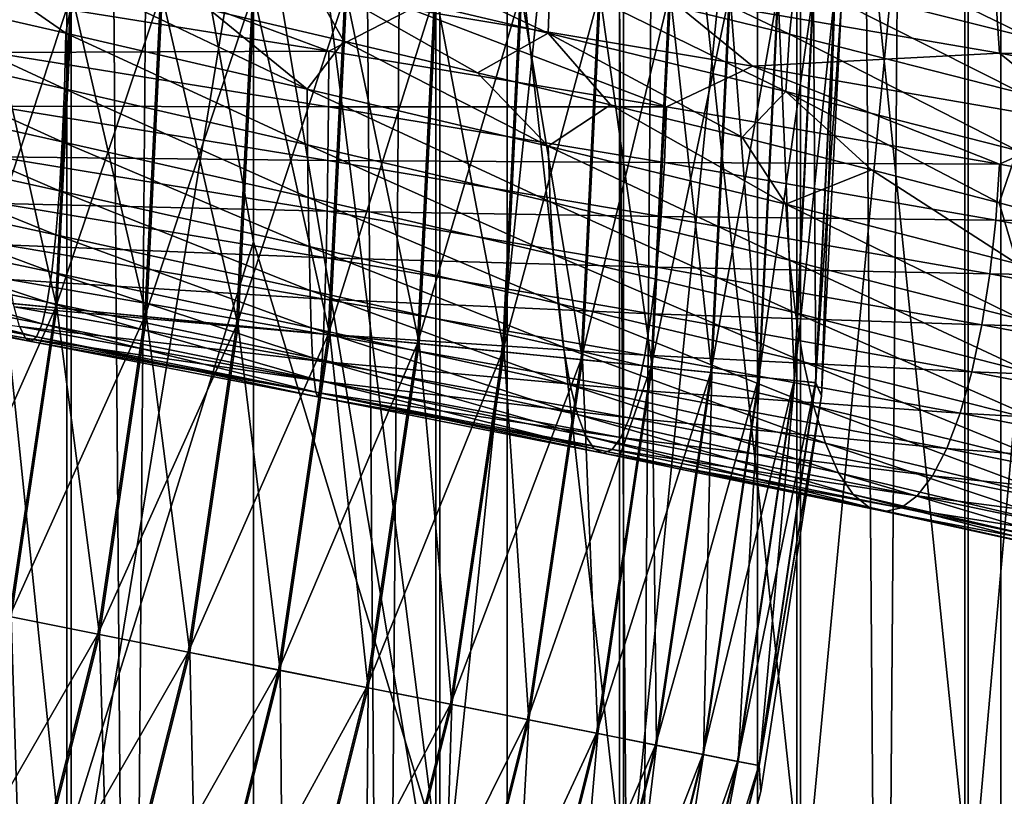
# Model space of a CAD drawing. Header units: metres. Extents: x -44 to 117, y -432 to 89.
# Tile 639 of 656: x -1.39 to 4.47, y -209.76 to -205.14. Entities that reach past the tile are written whole.
import ezdxf

# ---------------------------------------------------------------- set-up
doc = ezdxf.new("R2010")
doc.units = ezdxf.units.M
doc.layers.add('solid_125568', color=7, linetype='CONTINUOUS')

msp = doc.modelspace()

# ---------------------------------------------------------------- linework, layer by layer
at = {"layer": 'solid_125568'}
for points in [[(0, -312.351715, 242.333755), (0, -117.55674, 207.986145), (-1.509208, -117.572006, 207.899582)], [(1.509208, -312.366974, 242.247192), (1.509208, -117.572006, 207.899582), (0, -117.55674, 207.986145)], [(1.509208, -312.366974, 242.247192), (0, -117.55674, 207.986145), (0, -312.351715, 242.333755)], [(-1.509208, -312.366974, 242.247192), (0, -312.351715, 242.333755), (-1.509208, -117.572006, 207.899582)], [(2.998006, -312.412567, 241.988663), (2.998006, -117.617592, 207.641052), (1.509208, -117.572006, 207.899582)], [(1.509208, -312.366974, 242.247192), (2.998006, -312.412567, 241.988663), (1.509208, -117.572006, 207.899582)], [(4.446262, -312.487854, 241.561676), (4.446262, -117.692879, 207.214066), (2.998006, -117.617592, 207.641052)], [(2.998006, -312.412567, 241.988663), (4.446262, -312.487854, 241.561676), (2.998006, -117.617592, 207.641052)], [(5.834389, -312.591827, 240.972), (5.834389, -117.79686, 206.62439), (4.446262, -117.692879, 207.214066)], [(4.446262, -312.487854, 241.561676), (5.834389, -312.591827, 240.972), (4.446262, -117.692879, 207.214066)], [(4.446262, -316.730438, 217.500839), (4.446262, -121.935455, 183.153229), (5.834389, -121.831474, 183.74292)], [(5.834389, -316.626465, 218.09053), (4.446262, -316.730438, 217.500839), (5.834389, -121.831474, 183.74292)], [(2.998006, -316.805725, 217.073853), (2.998006, -122.010742, 182.726242), (4.446262, -121.935455, 183.153229)], [(4.446262, -316.730438, 217.500839), (2.998006, -316.805725, 217.073853), (4.446262, -121.935455, 183.153229)], [(1.509208, -316.851318, 216.815323), (1.509208, -122.056328, 182.467712), (2.998006, -122.010742, 182.726242)], [(2.998006, -316.805725, 217.073853), (1.509208, -316.851318, 216.815323), (2.998006, -122.010742, 182.726242)], [(-1.509208, -316.851318, 216.815323), (-1.509208, -122.056328, 182.467712), (0, -122.071594, 182.381149)], [(0, -316.866577, 216.72876), (-1.509208, -316.851318, 216.815323), (0, -122.071594, 182.381149)], [(0, -316.866577, 216.72876), (0, -122.071594, 182.381149), (1.509208, -122.056328, 182.467712)], [(1.509208, -316.851318, 216.815323), (0, -316.866577, 216.72876), (1.509208, -122.056328, 182.467712)], [(-2.177384, -200.108276, 954.21637), (-1.085199, -210.665695, 954.157349), (-1.085199, -200.105591, 954.43042)], [(-2.177384, -200.108276, 954.21637), (-2.177384, -210.657608, 953.943481), (-1.085199, -210.665695, 954.157349)], [(0, -204.041641, 954.460815), (-1.085199, -200.105591, 954.43042), (-1.085199, -210.665695, 954.157349)], [(1.109473, -200.105637, 954.427246), (0, -204.041641, 954.460815), (1.109473, -210.665558, 954.154236)], [(1.109473, -200.105637, 954.427246), (1.109473, -210.665558, 954.154236), (2.201037, -200.108353, 954.210083)], [(1.109473, -210.665558, 954.154236), (2.201037, -210.657364, 953.937134), (2.201037, -200.108353, 954.210083)], [(2.201037, -200.108353, 954.210083), (2.201037, -210.657364, 953.937134), (3.254865, -200.112869, 953.852112)], [(2.201037, -210.657364, 953.937134), (3.254865, -210.64389, 953.579407), (3.254865, -200.112869, 953.852112)], [(3.254865, -200.112869, 953.852112), (3.254865, -210.64389, 953.579407), (4.252891, -200.119034, 953.359497)], [(3.254865, -210.64389, 953.579407), (4.252891, -210.625305, 953.087158), (4.252891, -200.119034, 953.359497)], [(4.252891, -200.119034, 953.359497), (4.252891, -210.625305, 953.087158), (5.178002, -200.126831, 952.740784)], [(4.252891, -210.625305, 953.087158), (5.178002, -210.60199, 952.46875), (5.178002, -200.126831, 952.740784)], [(-1.109473, -200.317413, 937.572449), (-2.201037, -210.038422, 937.527039), (-2.201037, -200.314713, 937.789673)], [(-1.109473, -200.317413, 937.572449), (-1.109473, -210.030212, 937.309937), (-2.201037, -210.038422, 937.527039)], [(0, -206.462555, 937.39093), (-1.109473, -210.030212, 937.309937), (-1.109473, -200.317413, 937.572449)], [(0, -201.507782, 937.49408), (0, -206.462555, 937.39093), (-1.109473, -200.317413, 937.572449)], [(1.085199, -200.317444, 937.569275), (1.085199, -210.03009, 937.306824), (0, -201.507782, 937.49408)], [(2.177384, -200.314789, 937.783325), (2.177384, -210.038193, 937.520752), (1.085199, -200.317444, 937.569275)], [(2.177384, -210.038193, 937.520752), (1.085199, -210.03009, 937.306824), (1.085199, -200.317444, 937.569275)], [(3.232239, -200.310303, 938.138306), (3.232239, -210.051559, 937.875427), (2.177384, -200.314789, 937.783325)], [(3.232239, -210.051559, 937.875427), (2.177384, -210.038193, 937.520752), (2.177384, -200.314789, 937.783325)], [(4.231679, -200.304169, 938.627991), (4.231679, -210.070023, 938.364868), (3.232239, -200.310303, 938.138306)], [(4.231679, -210.070023, 938.364868), (3.232239, -210.051559, 937.875427), (3.232239, -200.310303, 938.138306)], [(5.158569, -200.296417, 939.24408), (5.158569, -210.093246, 938.98053), (4.231679, -200.304169, 938.627991)], [(5.158569, -210.093246, 938.98053), (4.231679, -210.070023, 938.364868), (4.231679, -200.304169, 938.627991)], [(1.085199, -210.03009, 937.306824), (0, -206.462555, 937.39093), (0, -201.507782, 937.49408)], [(0, -214.391464, 954.002747), (0, -204.041641, 954.460815), (-1.085199, -210.665695, 954.157349)], [(1.109473, -210.665558, 954.154236), (0, -204.041641, 954.460815), (0, -214.391464, 954.002747)], [(0.320278, -204.883026, 934.425354), (1.753385, -205.221695, 934.522888), (0.322518, -204.544006, 934.343323)], [(1.753385, -205.221695, 934.522888), (1.765603, -204.882355, 934.442261), (0.322518, -204.544006, 934.343323)], [(1.765603, -204.882355, 934.442261), (3.188812, -205.227036, 934.692017), (1.785239, -204.55481, 934.303284)], [(3.188812, -205.227036, 934.692017), (3.224347, -204.898895, 934.55658), (1.785239, -204.55481, 934.303284)], [(3.224347, -204.898895, 934.55658), (4.626825, -205.249893, 934.960754), (3.272346, -204.589951, 934.368408)], [(4.626825, -205.249893, 934.960754), (4.695732, -204.940186, 934.779358), (3.272346, -204.589951, 934.368408)], [(-2.541007, -204.893433, 934.660706), (-1.117029, -205.220474, 934.453003), (-1.843881, -204.715988, 934.585693)], [(-1.117029, -205.220474, 934.453003), (-1.053961, -204.898132, 934.493469), (-1.843881, -204.715988, 934.585693)], [(-1.10396, -204.751312, 928.986145), (0.448505, -205.328049, 928.968262), (-1.565316, -205.005783, 929.039856)], [(-1.10396, -204.751312, 928.986145), (0.935413, -205.078979, 928.96521), (0.448505, -205.328049, 928.968262)], [(-2.558951, -205.22551, 934.554016), (-1.124951, -205.551956, 934.34436), (-2.541007, -204.893433, 934.660706)], [(-1.124951, -205.551956, 934.34436), (-1.117029, -205.220474, 934.453003), (-2.541007, -204.893433, 934.660706)], [(-1.117029, -205.220474, 934.453003), (0.319674, -205.553116, 934.397705), (-1.053961, -204.898132, 934.493469)], [(0.319674, -205.553116, 934.397705), (-0.259682, -205.082092, 934.447998), (-1.053961, -204.898132, 934.493469)], [(0.320278, -204.883026, 934.425354), (-0.259682, -205.082092, 934.447998), (0.536971, -205.268143, 934.44928)], [(0.320278, -204.883026, 934.425354), (0.536971, -205.268143, 934.44928), (1.332587, -205.456284, 934.497131)], [(0.320278, -204.883026, 934.425354), (1.332587, -205.456284, 934.497131), (1.753385, -205.221695, 934.522888)], [(1.753385, -205.221695, 934.522888), (3.166754, -205.56691, 934.770203), (1.765603, -204.882355, 934.442261)], [(3.166754, -205.56691, 934.770203), (3.188812, -205.227036, 934.692017), (1.765603, -204.882355, 934.442261)], [(3.188812, -205.227036, 934.692017), (4.575793, -205.578812, 935.091003), (3.224347, -204.898895, 934.55658)], [(4.575793, -205.578812, 935.091003), (4.626825, -205.249893, 934.960754), (3.224347, -204.898895, 934.55658)], [(-1.683468, -206.804016, 453.115509), (-1.178379, -206.853775, 453.326813), (-1.087309, -205, 453.326813)], [(-1.594842, -205, 453.115509), (-1.683468, -206.804016, 453.115509), (-1.087309, -205, 453.326813)], [(-1.169014, -206.854691, 446.670105), (-1.674695, -206.804886, 446.879974), (-1.586027, -205, 446.879974)], [(-1.077899, -205, 446.670105), (-1.169014, -206.854691, 446.670105), (-1.586027, -205, 446.879974)], [(-1.565316, -205.005783, 929.039856), (0.448505, -205.328049, 928.968262), (-1.557408, -205.336288, 929.1203)], [(-1.178379, -206.853775, 453.326813), (-0.646593, -206.906143, 453.456055), (-0.55295, -205, 453.456055)], [(-1.087309, -205, 453.326813), (-1.178379, -206.853775, 453.326813), (-0.55295, -205, 453.456055)], [(-0.636866, -206.907104, 446.542419), (-1.169014, -206.854691, 446.670105), (-1.077899, -205, 446.670105)], [(-0.543176, -205, 446.542419), (-0.636866, -206.907104, 446.542419), (-1.077899, -205, 446.670105)], [(-0.646593, -206.906143, 453.456055), (-0.10123, -206.959854, 453.5), (-0.004948, -205, 453.5)], [(-0.55295, -205, 453.456055), (-0.646593, -206.906143, 453.456055), (-0.004948, -205, 453.5)], [(-0.091381, -206.960831, 446.5), (-0.636866, -206.907104, 446.542419), (-0.543176, -205, 446.542419)], [(0.004948, -205, 446.5), (-0.091381, -206.960831, 446.5), (-0.543176, -205, 446.542419)], [(-0.10123, -206.959854, 453.5), (0.444255, -207.01358, 453.457581), (0.543176, -205, 453.457581)], [(-0.004948, -205, 453.5), (-0.10123, -206.959854, 453.5), (0.543176, -205, 453.457581)], [(0.453982, -207.014542, 446.543945), (-0.091381, -206.960831, 446.5), (0.004948, -205, 446.5)], [(0.55295, -205, 446.543945), (0.453982, -207.014542, 446.543945), (0.004948, -205, 446.5)], [(0.444255, -207.01358, 453.457581), (0.976403, -207.065994, 453.329895), (1.077899, -205, 453.329895)], [(0.543176, -205, 453.457581), (0.444255, -207.01358, 453.457581), (1.077899, -205, 453.329895)], [(0.985768, -207.066925, 446.673187), (0.453982, -207.014542, 446.543945), (0.55295, -205, 446.543945)], [(1.087309, -205, 446.673187), (0.985768, -207.066925, 446.673187), (0.55295, -205, 446.543945)], [(2.457626, -204.999039, 929.137512), (2.968421, -205.416382, 929.161865), (0.935413, -205.078979, 928.96521)], [(0.976403, -207.065994, 453.329895), (1.482084, -207.115799, 453.120026), (1.586027, -205, 453.120026)], [(1.077899, -205, 453.329895), (0.976403, -207.065994, 453.329895), (1.586027, -205, 453.120026)], [(1.490857, -207.116669, 446.884491), (0.985768, -207.066925, 446.673187), (1.087309, -205, 446.673187)], [(1.594842, -205, 446.884491), (1.490857, -207.116669, 446.884491), (1.087309, -205, 446.673187)], [(1.482084, -207.115799, 453.120026), (1.948823, -207.161774, 452.83316), (2.055024, -205, 452.83316)], [(1.586027, -205, 453.120026), (1.482084, -207.115799, 453.120026), (2.055024, -205, 452.83316)], [(1.956787, -207.162552, 447.172638), (1.490857, -207.116669, 446.884491), (1.594842, -205, 446.884491)], [(2.063026, -205, 447.172638), (1.956787, -207.162552, 447.172638), (1.594842, -205, 446.884491)], [(1.948823, -207.161774, 452.83316), (2.365103, -207.202774, 452.47644), (2.473318, -205, 452.47644)], [(2.055024, -205, 452.83316), (1.948823, -207.161774, 452.83316), (2.473318, -205, 452.47644)], [(2.372061, -207.203461, 447.530579), (1.956787, -207.162552, 447.172638), (2.063026, -205, 447.172638)], [(2.48031, -205, 447.530579), (2.372061, -207.203461, 447.530579), (2.063026, -205, 447.172638)], [(2.365103, -207.202774, 452.47644), (2.720654, -207.237793, 452.058594), (2.83059, -205, 452.058594)], [(2.473318, -205, 452.47644), (2.365103, -207.202774, 452.47644), (2.83059, -205, 452.058594)], [(2.726435, -207.238358, 447.949432), (2.372061, -207.203461, 447.530579), (2.48031, -205, 447.530579)], [(2.457626, -204.999039, 929.137512), (4.438808, -205.339005, 929.490051), (2.968421, -205.416382, 929.161865)], [(4.416322, -205.015274, 929.595459), (4.438808, -205.339005, 929.490051), (2.457626, -204.999039, 929.137512)], [(2.836399, -205, 447.949432), (2.726435, -207.238358, 447.949432), (2.48031, -205, 447.530579)], [(2.720654, -207.237793, 452.058594), (3.006704, -207.265961, 451.589935), (3.118023, -205, 451.589935)], [(2.83059, -205, 452.058594), (2.720654, -207.237793, 452.058594), (3.118023, -205, 451.589935)], [(3.011165, -207.266403, 448.418884), (2.726435, -207.238358, 447.949432), (2.836399, -205, 447.949432)], [(3.122506, -205, 448.418884), (3.011165, -207.266403, 448.418884), (2.836399, -205, 447.949432)], [(3.006704, -207.265961, 451.589935), (3.216195, -207.286591, 451.082092), (3.328528, -205, 451.082092)], [(3.118023, -205, 451.589935), (3.006704, -207.265961, 451.589935), (3.328528, -205, 451.082092)], [(3.219226, -207.286896, 448.927338), (3.011165, -207.266403, 448.418884), (3.122506, -205, 448.418884)], [(3.331574, -205, 448.927338), (3.219226, -207.286896, 448.927338), (3.122506, -205, 448.418884)], [(3.216195, -207.286591, 451.082092), (3.343958, -207.299179, 450.547516), (3.456909, -205, 450.547516)], [(3.328528, -205, 451.082092), (3.216195, -207.286591, 451.082092), (3.456909, -205, 450.547516)], [(3.345485, -207.299332, 449.46225), (3.219226, -207.286896, 448.927338), (3.331574, -205, 448.927338)], [(3.458443, -205, 449.46225), (3.345485, -207.299332, 449.46225), (3.331574, -205, 448.927338)], [(3.343958, -207.299179, 450.547516), (3.379429, -207.377457, 450), (3.5, -205, 450)], [(3.456909, -205, 450.547516), (3.343958, -207.299179, 450.547516), (3.5, -205, 450)], [(3.379429, -207.377457, 450), (3.345485, -207.299332, 449.46225), (3.458443, -205, 449.46225)], [(3.5, -205, 450), (3.379429, -207.377457, 450), (3.458443, -205, 449.46225)], [(4.416322, -205.015274, 929.595459), (6.337391, -205.364594, 930.153564), (4.438808, -205.339005, 929.490051)], [(6.285701, -205.055771, 930.310303), (6.337391, -205.364594, 930.153564), (4.416322, -205.015274, 929.595459)], [(0.935413, -205.078979, 928.96521), (2.457457, -205.659225, 929.109253), (0.448505, -205.328049, 928.968262)], [(0.935413, -205.078979, 928.96521), (2.968421, -205.416382, 929.161865), (2.457457, -205.659225, 929.109253)], [(0.319674, -205.553116, 934.397705), (0.536971, -205.268143, 934.44928), (-0.259682, -205.082092, 934.447998)], [(-2.58755, -205.541275, 934.390686), (-1.137432, -205.866989, 934.178284), (-2.558951, -205.22551, 934.554016)], [(-1.137432, -205.866989, 934.178284), (-1.124951, -205.551956, 934.34436), (-2.558951, -205.22551, 934.554016)], [(-1.124951, -205.551956, 934.34436), (0.321866, -205.884323, 934.288208), (-1.117029, -205.220474, 934.453003)], [(0.321866, -205.884323, 934.288208), (0.319674, -205.553116, 934.397705), (-1.117029, -205.220474, 934.453003)], [(1.753385, -205.221695, 934.522888), (1.332587, -205.456284, 934.497131), (2.123616, -205.646484, 934.59137)], [(1.753385, -205.221695, 934.522888), (2.123616, -205.646484, 934.59137), (2.906478, -205.838669, 934.731506)], [(1.753385, -205.221695, 934.522888), (2.906478, -205.838669, 934.731506), (3.166754, -205.56691, 934.770203)], [(3.166754, -205.56691, 934.770203), (4.544146, -205.919449, 935.165649), (3.188812, -205.227036, 934.692017)], [(4.544146, -205.919449, 935.165649), (4.575793, -205.578812, 935.091003), (3.188812, -205.227036, 934.692017)], [(0.319674, -205.553116, 934.397705), (1.752908, -205.892181, 934.493958), (0.536971, -205.268143, 934.44928)], [(1.752908, -205.892181, 934.493958), (1.332587, -205.456284, 934.497131), (0.536971, -205.268143, 934.44928)], [(0.448505, -205.328049, 928.968262), (0.446402, -205.6586, 929.048462), (-1.557408, -205.336288, 929.1203)], [(-1.557408, -205.336288, 929.1203), (0.446402, -205.6586, 929.048462), (-1.54453, -205.655746, 929.258728)], [(0.448505, -205.328049, 928.968262), (2.457457, -205.659225, 929.109253), (0.446402, -205.6586, 929.048462)], [(4.438808, -205.339005, 929.490051), (4.961789, -205.76297, 929.57251), (2.968421, -205.416382, 929.161865)], [(4.438808, -205.339005, 929.490051), (6.369562, -205.689285, 930.050476), (4.961789, -205.76297, 929.57251)], [(6.337391, -205.364594, 930.153564), (6.369562, -205.689285, 930.050476), (4.438808, -205.339005, 929.490051)], [(2.968421, -205.416382, 929.161865), (4.438744, -206.000381, 929.460571), (2.457457, -205.659225, 929.109253)], [(2.968421, -205.416382, 929.161865), (4.961789, -205.76297, 929.57251), (4.438744, -206.000381, 929.460571)], [(1.752908, -205.892181, 934.493958), (2.123616, -205.646484, 934.59137), (1.332587, -205.456284, 934.497131)], [(-2.62606, -205.833633, 934.175903), (-1.154239, -206.158508, 933.959961), (-2.58755, -205.541275, 934.390686)], [(-1.154239, -206.158508, 933.959961), (-1.137432, -205.866989, 934.178284), (-2.58755, -205.541275, 934.390686)], [(-1.137432, -205.866989, 934.178284), (0.325645, -206.198959, 934.121094), (-1.124951, -205.551956, 934.34436)], [(0.325645, -206.198959, 934.121094), (0.321866, -205.884323, 934.288208), (-1.124951, -205.551956, 934.34436)], [(1.765189, -206.223404, 934.384583), (1.752908, -205.892181, 934.493958), (0.319674, -205.553116, 934.397705)], [(0.321866, -205.884323, 934.288208), (1.765189, -206.223404, 934.384583), (0.319674, -205.553116, 934.397705)], [(3.166754, -205.56691, 934.770203), (2.906478, -205.838669, 934.731506), (3.677762, -206.032791, 934.916992)], [(3.166754, -205.56691, 934.770203), (3.677762, -206.032791, 934.916992), (4.435483, -206.229156, 935.147461)], [(3.166754, -205.56691, 934.770203), (4.435483, -206.229156, 935.147461), (4.544146, -205.919449, 935.165649)], [(-1.54453, -205.655746, 929.258728), (0.443112, -205.978226, 929.186768), (-1.527296, -205.957291, 929.450623)], [(0.446402, -205.6586, 929.048462), (0.443112, -205.978226, 929.186768), (-1.54453, -205.655746, 929.258728)], [(0.446402, -205.6586, 929.048462), (2.445366, -205.990173, 929.18811), (0.443112, -205.978226, 929.186768)], [(2.457457, -205.659225, 929.109253), (2.445366, -205.990173, 929.18811), (0.446402, -205.6586, 929.048462)], [(1.752908, -205.892181, 934.493958), (3.166407, -206.238373, 934.73999), (2.123616, -205.646484, 934.59137)], [(3.166407, -206.238373, 934.73999), (2.906478, -205.838669, 934.731506), (2.123616, -205.646484, 934.59137)], [(2.457457, -205.659225, 929.109253), (4.438744, -206.000381, 929.460571), (2.445366, -205.990173, 929.18811)], [(4.961789, -205.76297, 929.57251), (6.369603, -206.352554, 930.019714), (4.438744, -206.000381, 929.460571)], [(-2.673736, -206.09549, 933.914734), (-1.175139, -206.419434, 933.694702), (-2.62606, -205.833633, 934.175903)], [(-1.175139, -206.419434, 933.694702), (-1.154239, -206.158508, 933.959961), (-2.62606, -205.833633, 934.175903)], [(3.166407, -206.238373, 934.73999), (3.677762, -206.032791, 934.916992), (2.906478, -205.838669, 934.731506)], [(-1.154239, -206.158508, 933.959961), (0.330732, -206.48999, 933.901672), (-1.137432, -205.866989, 934.178284)], [(0.330732, -206.48999, 933.901672), (0.325645, -206.198959, 934.121094), (-1.137432, -205.866989, 934.178284)], [(1.785187, -206.53801, 934.218201), (1.765189, -206.223404, 934.384583), (0.321866, -205.884323, 934.288208)], [(0.325645, -206.198959, 934.121094), (1.785187, -206.53801, 934.218201), (0.321866, -205.884323, 934.288208)], [(3.188639, -206.569977, 934.631836), (3.166407, -206.238373, 934.73999), (1.752908, -205.892181, 934.493958)], [(1.765189, -206.223404, 934.384583), (3.188639, -206.569977, 934.631836), (1.752908, -205.892181, 934.493958)], [(-1.527296, -205.957291, 929.450623), (0.438534, -206.28006, 929.378784), (-1.506303, -206.23407, 929.69165)], [(0.443112, -205.978226, 929.186768), (0.438534, -206.28006, 929.378784), (-1.527296, -205.957291, 929.450623)], [(4.544146, -205.919449, 935.165649), (4.435483, -206.229156, 935.147461), (5.178868, -206.428314, 935.422546)], [(0.443112, -205.978226, 929.186768), (2.425943, -206.310257, 929.324646), (0.438534, -206.28006, 929.378784)], [(2.445366, -205.990173, 929.18811), (2.425943, -206.310257, 929.324646), (0.443112, -205.978226, 929.186768)], [(2.445366, -205.990173, 929.18811), (4.4168, -206.332031, 929.536926), (2.425943, -206.310257, 929.324646)], [(4.438744, -206.000381, 929.460571), (4.4168, -206.332031, 929.536926), (2.445366, -205.990173, 929.18811)], [(4.438744, -206.000381, 929.460571), (6.369603, -206.352554, 930.019714), (4.4168, -206.332031, 929.536926)], [(3.166407, -206.238373, 934.73999), (4.543933, -206.592484, 935.134155), (3.677762, -206.032791, 934.916992)], [(4.543933, -206.592484, 935.134155), (4.435483, -206.229156, 935.147461), (3.677762, -206.032791, 934.916992)], [(-2.729757, -206.319763, 933.612366), (-1.199818, -206.642715, 933.387695), (-2.673736, -206.09549, 933.914734)], [(-1.199818, -206.642715, 933.387695), (-1.175139, -206.419434, 933.694702), (-2.673736, -206.09549, 933.914734)], [(-1.175139, -206.419434, 933.694702), (0.336847, -206.750351, 933.635132), (-1.154239, -206.158508, 933.959961)], [(0.336847, -206.750351, 933.635132), (0.330732, -206.48999, 933.901672), (-1.154239, -206.158508, 933.959961)], [(-1.506303, -206.23407, 929.69165), (0.432583, -206.55722, 929.620117), (-1.482064, -206.479218, 929.977356)], [(0.438534, -206.28006, 929.378784), (0.432583, -206.55722, 929.620117), (-1.506303, -206.23407, 929.69165)], [(1.812112, -206.828903, 933.999939), (1.785187, -206.53801, 934.218201), (0.325645, -206.198959, 934.121094)], [(0.330732, -206.48999, 933.901672), (1.812112, -206.828903, 933.999939), (0.325645, -206.198959, 934.121094)], [(3.224631, -206.884872, 934.467834), (3.188639, -206.569977, 934.631836), (1.765189, -206.223404, 934.384583)], [(1.785187, -206.53801, 934.218201), (3.224631, -206.884872, 934.467834), (1.765189, -206.223404, 934.384583)], [(4.575864, -206.924774, 935.028259), (4.543933, -206.592484, 935.134155), (3.166407, -206.238373, 934.73999)], [(3.188639, -206.569977, 934.631836), (4.575864, -206.924774, 935.028259), (3.166407, -206.238373, 934.73999)], [(4.543933, -206.592484, 935.134155), (5.178868, -206.428314, 935.422546), (4.435483, -206.229156, 935.147461)], [(0.438534, -206.28006, 929.378784), (2.399602, -206.612595, 929.514465), (0.432583, -206.55722, 929.620117)], [(2.425943, -206.310257, 929.324646), (2.399602, -206.612595, 929.514465), (0.438534, -206.28006, 929.378784)], [(2.425943, -206.310257, 929.324646), (4.381463, -206.652847, 929.669983), (2.399602, -206.612595, 929.514465)], [(4.4168, -206.332031, 929.536926), (4.381463, -206.652847, 929.669983), (2.425943, -206.310257, 929.324646)], [(-2.79304, -206.499466, 933.273926), (-1.227699, -206.821365, 933.044067), (-2.729757, -206.319763, 933.612366)], [(-1.227699, -206.821365, 933.044067), (-1.199818, -206.642715, 933.387695), (-2.729757, -206.319763, 933.612366)], [(4.4168, -206.332031, 929.536926), (6.338056, -206.685226, 930.09259), (4.381463, -206.652847, 929.669983)], [(6.369603, -206.352554, 930.019714), (6.338056, -206.685226, 930.09259), (4.4168, -206.332031, 929.536926)], [(-1.199818, -206.642715, 933.387695), (0.343791, -206.972992, 933.326782), (-1.175139, -206.419434, 933.694702)], [(0.343791, -206.972992, 933.326782), (0.336847, -206.750351, 933.635132), (-1.175139, -206.419434, 933.694702)], [(-1.482064, -206.479218, 929.977356), (0.425259, -206.802856, 929.906311), (-1.454732, -206.685944, 930.303284)], [(0.432583, -206.55722, 929.620117), (0.425259, -206.802856, 929.906311), (-1.482064, -206.479218, 929.977356)], [(0, -206.462555, 937.39093), (0, -211.41301, 937.159607), (-1.109473, -210.030212, 937.309937)], [(1.085199, -210.03009, 937.306824), (0, -211.41301, 937.159607), (0, -206.462555, 937.39093)], [(-2.862213, -206.628937, 932.905151), (-1.258, -206.949753, 932.6698), (-2.79304, -206.499466, 933.273926)], [(-1.258, -206.949753, 932.6698), (-1.227699, -206.821365, 933.044067), (-2.79304, -206.499466, 933.273926)], [(1.845176, -207.089035, 933.735046), (1.812112, -206.828903, 933.999939), (0.330732, -206.48999, 933.901672)], [(0.336847, -206.750351, 933.635132), (1.845176, -207.089035, 933.735046), (0.330732, -206.48999, 933.901672)], [(3.273092, -207.175995, 934.253052), (3.224631, -206.884872, 934.467834), (1.785187, -206.53801, 934.218201)], [(1.812112, -206.828903, 933.999939), (3.273092, -207.175995, 934.253052), (1.785187, -206.53801, 934.218201)], [(0.432583, -206.55722, 929.620117), (2.366771, -206.890305, 929.753235), (0.425259, -206.802856, 929.906311)], [(2.399602, -206.612595, 929.514465), (2.366771, -206.890305, 929.753235), (0.432583, -206.55722, 929.620117)], [(4.62744, -207.240326, 934.868286), (4.575864, -206.924774, 935.028259), (3.188639, -206.569977, 934.631836)], [(3.224631, -206.884872, 934.467834), (4.62744, -207.240326, 934.868286), (3.188639, -206.569977, 934.631836)], [(-2.935578, -206.707733, 932.514832), (-1.289953, -207.027451, 932.273743), (-2.862213, -206.628937, 932.905151)], [(-1.289953, -207.027451, 932.273743), (-1.258, -206.949753, 932.6698), (-2.862213, -206.628937, 932.905151)], [(-1.227699, -206.821365, 933.044067), (0.351629, -207.150925, 932.981812), (-1.199818, -206.642715, 933.387695)], [(0.351629, -207.150925, 932.981812), (0.343791, -206.972992, 933.326782), (-1.199818, -206.642715, 933.387695)], [(2.399602, -206.612595, 929.514465), (4.333656, -206.955917, 929.855347), (2.366771, -206.890305, 929.753235)], [(4.381463, -206.652847, 929.669983), (4.333656, -206.955917, 929.855347), (2.399602, -206.612595, 929.514465)], [(4.381463, -206.652847, 929.669983), (6.287207, -207.007034, 930.220398), (4.333656, -206.955917, 929.855347)], [(6.338056, -206.685226, 930.09259), (6.287207, -207.007034, 930.220398), (4.381463, -206.652847, 929.669983)], [(-3.089215, -206.716507, 931.707642), (-1.357237, -207.034134, 931.454773), (-3.011712, -206.736664, 932.112488)], [(-1.391393, -206.964844, 931.051147), (-1.357237, -207.034134, 931.454773), (-3.089215, -206.716507, 931.707642)], [(-3.011712, -206.736664, 932.112488), (-1.323158, -207.055298, 931.865479), (-2.935578, -206.707733, 932.514832)], [(-1.323158, -207.055298, 931.865479), (-1.289953, -207.027451, 932.273743), (-2.935578, -206.707733, 932.514832)], [(-1.454732, -206.685944, 930.303284), (0.416923, -207.010147, 930.232849), (-1.424314, -206.84845, 930.664124)], [(0.425259, -206.802856, 929.906311), (0.416923, -207.010147, 930.232849), (-1.454732, -206.685944, 930.303284)], [(-1.357237, -207.034134, 931.454773), (-1.323158, -207.055298, 931.865479), (-3.011712, -206.736664, 932.112488)], [(1.883667, -207.311386, 933.42865), (1.845176, -207.089035, 933.735046), (0.336847, -206.750351, 933.635132)], [(0.343791, -206.972992, 933.326782), (1.883667, -207.311386, 933.42865), (0.336847, -206.750351, 933.635132)], [(-1.683468, -206.804016, 453.115509), (-1.948492, -208.590668, 453.115509), (-1.178379, -206.853775, 453.326813)], [(-1.169014, -206.854691, 446.670105), (-1.441482, -208.691513, 446.670105), (-1.674695, -206.804886, 446.879974)], [(-1.258, -206.949753, 932.6698), (0.360546, -207.278534, 932.606201), (-1.227699, -206.821365, 933.044067)], [(0.360546, -207.278534, 932.606201), (0.351629, -207.150925, 932.981812), (-1.227699, -206.821365, 933.044067)], [(0.425259, -206.802856, 929.906311), (2.327964, -207.13652, 930.036438), (0.416923, -207.010147, 930.232849)], [(2.366771, -206.890305, 929.753235), (2.327964, -207.13652, 930.036438), (0.425259, -206.802856, 929.906311)], [(3.332732, -207.436295, 933.992554), (3.273092, -207.175995, 934.253052), (1.812112, -206.828903, 933.999939)], [(1.845176, -207.089035, 933.735046), (3.332732, -207.436295, 933.992554), (1.812112, -206.828903, 933.999939)], [(-1.948492, -208.590668, 453.115509), (-1.450711, -208.689682, 453.326813), (-1.178379, -206.853775, 453.326813)], [(-1.178379, -206.853775, 453.326813), (-1.450711, -208.689682, 453.326813), (-0.646593, -206.906143, 453.456055)], [(-0.917034, -208.795837, 446.542419), (-1.441482, -208.691513, 446.670105), (-1.169014, -206.854691, 446.670105)], [(-1.424314, -206.84845, 930.664124), (0.408165, -207.173325, 930.594482), (-1.391393, -206.964844, 931.051147)], [(0.416923, -207.010147, 930.232849), (0.408165, -207.173325, 930.594482), (-1.424314, -206.84845, 930.664124)], [(-0.636866, -206.907104, 446.542419), (-0.917034, -208.795837, 446.542419), (-1.169014, -206.854691, 446.670105)], [(2.366771, -206.890305, 929.753235), (4.274315, -207.234344, 930.088684), (2.327964, -207.13652, 930.036438)], [(4.333656, -206.955917, 929.855347), (4.274315, -207.234344, 930.088684), (2.366771, -206.890305, 929.753235)], [(4.696887, -207.532043, 934.65918), (4.62744, -207.240326, 934.868286), (3.224631, -206.884872, 934.467834)], [(3.273092, -207.175995, 934.253052), (4.696887, -207.532043, 934.65918), (3.224631, -206.884872, 934.467834)], [(-1.450711, -208.689682, 453.326813), (-0.92662, -208.79393, 453.456055), (-0.646593, -206.906143, 453.456055)], [(-1.289953, -207.027451, 932.273743), (0.370369, -207.355438, 932.208801), (-1.258, -206.949753, 932.6698)], [(0.370369, -207.355438, 932.208801), (0.360546, -207.278534, 932.606201), (-1.258, -206.949753, 932.6698)], [(-0.646593, -206.906143, 453.456055), (-0.92662, -208.79393, 453.456055), (-0.10123, -206.959854, 453.5)], [(-0.379441, -208.902771, 446.5), (-0.917034, -208.795837, 446.542419), (-0.636866, -206.907104, 446.542419)], [(-0.091381, -206.960831, 446.5), (-0.379441, -208.902771, 446.5), (-0.636866, -206.907104, 446.542419)], [(4.333656, -206.955917, 929.855347), (6.218476, -207.31105, 930.398987), (4.274315, -207.234344, 930.088684)], [(6.287207, -207.007034, 930.220398), (6.218476, -207.31105, 930.398987), (4.333656, -206.955917, 929.855347)], [(-1.391393, -206.964844, 931.051147), (0.39934, -207.290451, 930.982544), (-1.357237, -207.034134, 931.454773)], [(0.408165, -207.173325, 930.594482), (0.39934, -207.290451, 930.982544), (-1.391393, -206.964844, 931.051147)], [(-0.92662, -208.79393, 453.456055), (-0.389147, -208.900848, 453.5), (-0.10123, -206.959854, 453.5)], [(-0.10123, -206.959854, 453.5), (-0.389147, -208.900848, 453.5), (0.444255, -207.01358, 453.457581)], [(-0.389147, -208.900848, 453.5), (0.148445, -209.007782, 453.457581), (0.444255, -207.01358, 453.457581)], [(0.158031, -209.009674, 446.543945), (-0.379441, -208.902771, 446.5), (-0.091381, -206.960831, 446.5)], [(0.453982, -207.014542, 446.543945), (0.158031, -209.009674, 446.543945), (-0.091381, -206.960831, 446.5)], [(0.444255, -207.01358, 453.457581), (0.148445, -209.007782, 453.457581), (0.976403, -207.065994, 453.329895)], [(0.682123, -209.113937, 446.673187), (0.158031, -209.009674, 446.543945), (0.453982, -207.014542, 446.543945)], [(1.927139, -207.488968, 933.086121), (1.883667, -207.311386, 933.42865), (0.343791, -206.972992, 933.326782)], [(0.351629, -207.150925, 932.981812), (1.927139, -207.488968, 933.086121), (0.343791, -206.972992, 933.326782)], [(0.416923, -207.010147, 930.232849), (2.284051, -207.344437, 930.359863), (0.408165, -207.173325, 930.594482)], [(2.327964, -207.13652, 930.036438), (2.284051, -207.344437, 930.359863), (0.416923, -207.010147, 930.232849)], [(0.985768, -207.066925, 446.673187), (0.682123, -209.113937, 446.673187), (0.453982, -207.014542, 446.543945)], [(-1.357237, -207.034134, 931.454773), (0.390205, -207.360504, 931.38739), (-1.323158, -207.055298, 931.865479)], [(0.39934, -207.290451, 930.982544), (0.390205, -207.360504, 931.38739), (-1.357237, -207.034134, 931.454773)], [(-1.323158, -207.055298, 931.865479), (0.380471, -207.382477, 931.799377), (-1.289953, -207.027451, 932.273743)], [(0.390205, -207.360504, 931.38739), (0.380471, -207.382477, 931.799377), (-1.323158, -207.055298, 931.865479)], [(0.380471, -207.382477, 931.799377), (0.370369, -207.355438, 932.208801), (-1.289953, -207.027451, 932.273743)], [(0.148445, -209.007782, 453.457581), (0.672893, -209.112091, 453.329895), (0.976403, -207.065994, 453.329895)], [(0.976403, -207.065994, 453.329895), (0.672893, -209.112091, 453.329895), (1.482084, -207.115799, 453.120026)], [(1.179903, -209.212952, 446.884491), (0.682123, -209.113937, 446.673187), (0.985768, -207.066925, 446.673187)], [(1.490857, -207.116669, 446.884491), (1.179903, -209.212952, 446.884491), (0.985768, -207.066925, 446.673187)], [(0.672893, -209.112091, 453.329895), (1.171257, -209.211227, 453.120026), (1.482084, -207.115799, 453.120026)], [(1.482084, -207.115799, 453.120026), (1.171257, -209.211227, 453.120026), (1.948823, -207.161774, 452.83316)], [(1.639091, -209.304276, 447.172638), (1.179903, -209.212952, 446.884491), (1.490857, -207.116669, 446.884491)], [(1.956787, -207.162552, 447.172638), (1.639091, -209.304276, 447.172638), (1.490857, -207.116669, 446.884491)], [(3.402338, -207.658722, 933.691528), (3.332732, -207.436295, 933.992554), (1.845176, -207.089035, 933.735046)], [(1.883667, -207.311386, 933.42865), (3.402338, -207.658722, 933.691528), (1.845176, -207.089035, 933.735046)], [(1.975177, -207.61615, 932.713257), (1.927139, -207.488968, 933.086121), (0.351629, -207.150925, 932.981812)], [(0.360546, -207.278534, 932.606201), (1.975177, -207.61615, 932.713257), (0.351629, -207.150925, 932.981812)], [(0.408165, -207.173325, 930.594482), (2.236212, -207.508209, 930.718201), (0.39934, -207.290451, 930.982544)], [(2.284051, -207.344437, 930.359863), (2.236212, -207.508209, 930.718201), (0.408165, -207.173325, 930.594482)], [(1.171257, -209.211227, 453.120026), (1.631243, -209.302719, 452.83316), (1.948823, -207.161774, 452.83316)], [(1.948823, -207.161774, 452.83316), (1.631243, -209.302719, 452.83316), (2.365103, -207.202774, 452.47644)], [(2.048357, -209.385696, 447.530579), (1.639091, -209.304276, 447.172638), (1.956787, -207.162552, 447.172638)], [(2.372061, -207.203461, 447.530579), (2.048357, -209.385696, 447.530579), (1.956787, -207.162552, 447.172638)], [(2.327964, -207.13652, 930.036438), (4.204462, -207.481232, 930.365662), (2.284051, -207.344437, 930.359863)], [(4.274315, -207.234344, 930.088684), (4.204462, -207.481232, 930.365662), (2.327964, -207.13652, 930.036438)], [(4.782426, -207.792892, 934.405945), (4.696887, -207.532043, 934.65918), (3.273092, -207.175995, 934.253052)], [(3.332732, -207.436295, 933.992554), (4.782426, -207.792892, 934.405945), (3.273092, -207.175995, 934.253052)], [(1.631243, -209.302719, 452.83316), (2.0415, -209.384323, 452.47644), (2.365103, -207.202774, 452.47644)], [(2.365103, -207.202774, 452.47644), (2.0415, -209.384323, 452.47644), (2.720654, -207.237793, 452.058594)], [(2.0415, -209.384323, 452.47644), (2.391906, -209.454025, 452.058594), (2.720654, -207.237793, 452.058594)], [(2.397604, -209.455154, 447.949432), (2.048357, -209.385696, 447.530579), (2.372061, -207.203461, 447.530579)], [(2.726435, -207.238358, 447.949432), (2.397604, -209.455154, 447.949432), (2.372061, -207.203461, 447.530579)], [(2.720654, -207.237793, 452.058594), (2.391906, -209.454025, 452.058594), (3.006704, -207.265961, 451.589935)], [(2.678214, -209.510971, 448.418884), (2.397604, -209.455154, 447.949432), (2.726435, -207.238358, 447.949432)], [(3.011165, -207.266403, 448.418884), (2.678214, -209.510971, 448.418884), (2.726435, -207.238358, 447.949432)], [(4.274315, -207.234344, 930.088684), (6.1333, -207.590332, 930.624084), (4.204462, -207.481232, 930.365662)], [(6.218476, -207.31105, 930.398987), (6.1333, -207.590332, 930.624084), (4.274315, -207.234344, 930.088684)], [(2.026669, -207.692596, 932.319031), (1.975177, -207.61615, 932.713257), (0.360546, -207.278534, 932.606201)], [(0.370369, -207.355438, 932.208801), (2.026669, -207.692596, 932.319031), (0.360546, -207.278534, 932.606201)], [(0.39934, -207.290451, 930.982544), (2.185737, -207.625931, 931.102905), (0.390205, -207.360504, 931.38739)], [(2.236212, -207.508209, 930.718201), (2.185737, -207.625931, 931.102905), (0.39934, -207.290451, 930.982544)], [(2.391906, -209.454025, 452.058594), (2.673817, -209.510101, 451.589935), (3.006704, -207.265961, 451.589935)], [(3.006704, -207.265961, 451.589935), (2.673817, -209.510101, 451.589935), (3.216195, -207.286591, 451.082092)], [(2.673817, -209.510101, 451.589935), (2.880277, -209.551163, 451.082092), (3.216195, -207.286591, 451.082092)], [(2.883265, -209.551758, 448.927338), (2.678214, -209.510971, 448.418884), (3.011165, -207.266403, 448.418884)], [(3.216195, -207.286591, 451.082092), (2.880277, -209.551163, 451.082092), (3.343958, -207.299179, 450.547516)], [(2.880277, -209.551163, 451.082092), (3.006191, -209.576218, 450.547516), (3.343958, -207.299179, 450.547516)], [(3.219226, -207.286896, 448.927338), (2.883265, -209.551758, 448.927338), (3.011165, -207.266403, 448.418884)], [(3.007696, -209.576523, 449.46225), (2.883265, -209.551758, 448.927338), (3.219226, -207.286896, 448.927338)], [(3.343958, -207.299179, 450.547516), (3.006191, -209.576218, 450.547516), (3.379429, -207.377457, 450)], [(3.345485, -207.299332, 449.46225), (3.007696, -209.576523, 449.46225), (3.219226, -207.286896, 448.927338)], [(3.379429, -207.377457, 450), (3.007696, -209.576523, 449.46225), (3.345485, -207.299332, 449.46225)], [(2.079969, -207.719116, 931.912903), (2.026669, -207.692596, 932.319031), (0.370369, -207.355438, 932.208801)], [(0.380471, -207.382477, 931.799377), (2.079969, -207.719116, 931.912903), (0.370369, -207.355438, 932.208801)], [(0.390205, -207.360504, 931.38739), (2.13341, -207.696579, 931.504333), (0.380471, -207.382477, 931.799377)], [(2.185737, -207.625931, 931.102905), (2.13341, -207.696579, 931.504333), (0.390205, -207.360504, 931.38739)], [(3.480954, -207.836319, 933.355103), (3.402338, -207.658722, 933.691528), (1.883667, -207.311386, 933.42865)], [(1.927139, -207.488968, 933.086121), (3.480954, -207.836319, 933.355103), (1.883667, -207.311386, 933.42865)], [(2.284051, -207.344437, 930.359863), (4.125466, -207.689743, 930.682129), (2.236212, -207.508209, 930.718201)], [(4.204462, -207.481232, 930.365662), (4.125466, -207.689743, 930.682129), (2.284051, -207.344437, 930.359863)], [(2.13341, -207.696579, 931.504333), (2.079969, -207.719116, 931.912903), (0.380471, -207.382477, 931.799377)], [(3.006191, -209.576218, 450.547516), (3.018954, -209.730515, 450), (3.379429, -207.377457, 450)], [(3.379429, -207.377457, 450), (3.018954, -209.730515, 450), (3.007696, -209.576523, 449.46225)], [(4.882356, -208.015793, 934.113464), (4.782426, -207.792892, 934.405945), (3.332732, -207.436295, 933.992554)], [(3.402338, -207.658722, 933.691528), (4.882356, -208.015793, 934.113464), (3.332732, -207.436295, 933.992554)], [(4.204462, -207.481232, 930.365662), (6.033194, -207.837952, 930.891602), (4.125466, -207.689743, 930.682129)], [(6.1333, -207.590332, 930.624084), (6.033194, -207.837952, 930.891602), (4.204462, -207.481232, 930.365662)], [(3.567572, -207.963455, 932.989136), (3.480954, -207.836319, 933.355103), (1.927139, -207.488968, 933.086121)], [(1.975177, -207.61615, 932.713257), (3.567572, -207.963455, 932.989136), (1.927139, -207.488968, 933.086121)], [(2.236212, -207.508209, 930.718201), (4.039085, -207.85405, 931.033081), (2.185737, -207.625931, 931.102905)], [(4.125466, -207.689743, 930.682129), (4.039085, -207.85405, 931.033081), (2.236212, -207.508209, 930.718201)], [(3.660153, -208.039749, 932.602417), (3.567572, -207.963455, 932.989136), (1.975177, -207.61615, 932.713257)], [(2.026669, -207.692596, 932.319031), (3.660153, -208.039749, 932.602417), (1.975177, -207.61615, 932.713257)], [(2.185737, -207.625931, 931.102905), (3.947527, -207.972214, 931.410034), (2.13341, -207.696579, 931.504333)], [(4.039085, -207.85405, 931.033081), (3.947527, -207.972214, 931.410034), (2.185737, -207.625931, 931.102905)], [(4.995224, -208.193787, 933.786865), (4.882356, -208.015793, 934.113464), (3.402338, -207.658722, 933.691528)], [(3.480954, -207.836319, 933.355103), (4.995224, -208.193787, 933.786865), (3.402338, -207.658722, 933.691528)], [(3.756051, -208.066055, 932.204102), (3.660153, -208.039749, 932.602417), (2.026669, -207.692596, 932.319031)], [(2.079969, -207.719116, 931.912903), (3.756051, -208.066055, 932.204102), (2.026669, -207.692596, 932.319031)], [(2.13341, -207.696579, 931.504333), (3.852596, -208.043243, 931.803528), (2.079969, -207.719116, 931.912903)], [(3.947527, -207.972214, 931.410034), (3.852596, -208.043243, 931.803528), (2.13341, -207.696579, 931.504333)], [(4.125466, -207.689743, 930.682129), (5.920013, -208.047043, 931.19751), (4.039085, -207.85405, 931.033081)], [(6.033194, -207.837952, 930.891602), (5.920013, -208.047043, 931.19751), (4.125466, -207.689743, 930.682129)], [(3.852596, -208.043243, 931.803528), (3.756051, -208.066055, 932.204102), (2.079969, -207.719116, 931.912903)], [(5.119438, -208.321243, 933.431885), (4.995224, -208.193787, 933.786865), (3.480954, -207.836319, 933.355103)], [(3.567572, -207.963455, 932.989136), (5.119438, -208.321243, 933.431885), (3.480954, -207.836319, 933.355103)], [(4.039085, -207.85405, 931.033081), (5.796072, -208.211792, 931.536926), (3.947527, -207.972214, 931.410034)], [(5.920013, -208.047043, 931.19751), (5.796072, -208.211792, 931.536926), (4.039085, -207.85405, 931.033081)], [(5.252057, -208.397766, 933.056946), (5.119438, -208.321243, 933.431885), (3.567572, -207.963455, 932.989136)], [(3.660153, -208.039749, 932.602417), (5.252057, -208.397766, 933.056946), (3.567572, -207.963455, 932.989136)], [(3.947527, -207.972214, 931.410034), (5.664472, -208.330231, 931.901794), (3.852596, -208.043243, 931.803528)], [(5.796072, -208.211792, 931.536926), (5.664472, -208.330231, 931.901794), (3.947527, -207.972214, 931.410034)], [(5.389463, -208.42421, 932.670959), (5.252057, -208.397766, 933.056946), (3.660153, -208.039749, 932.602417)], [(3.756051, -208.066055, 932.204102), (5.389463, -208.42421, 932.670959), (3.660153, -208.039749, 932.602417)], [(3.852596, -208.043243, 931.803528), (5.528017, -208.401382, 932.282898), (3.756051, -208.066055, 932.204102)], [(5.528017, -208.401382, 932.282898), (5.389463, -208.42421, 932.670959), (3.756051, -208.066055, 932.204102)], [(5.664472, -208.330231, 931.901794), (5.528017, -208.401382, 932.282898), (3.852596, -208.043243, 931.803528)], [(-1.450711, -208.689682, 453.326813), (-1.901684, -210.490067, 453.326813), (-0.92662, -208.79393, 453.456055)], [(-1.38098, -210.64801, 446.542419), (-1.892678, -210.492798, 446.670105), (-1.441482, -208.691513, 446.670105)], [(-0.917034, -208.795837, 446.542419), (-1.38098, -210.64801, 446.542419), (-1.441482, -208.691513, 446.670105)], [(-1.901684, -210.490067, 453.326813), (-1.390334, -210.645187, 453.456055), (-0.92662, -208.79393, 453.456055)], [(-0.92662, -208.79393, 453.456055), (-1.390334, -210.645187, 453.456055), (-0.389147, -208.900848, 453.5)], [(-0.856458, -210.807129, 446.5), (-1.38098, -210.64801, 446.542419), (-0.917034, -208.795837, 446.542419)], [(-0.379441, -208.902771, 446.5), (-0.856458, -210.807129, 446.5), (-0.917034, -208.795837, 446.542419)], [(-1.390334, -210.645187, 453.456055), (-0.865928, -210.80426, 453.5), (-0.389147, -208.900848, 453.5)], [(-0.389147, -208.900848, 453.5), (-0.865928, -210.80426, 453.5), (0.148445, -209.007782, 453.457581)], [(-0.332053, -210.966202, 446.543945), (-0.856458, -210.807129, 446.5), (-0.379441, -208.902771, 446.5)], [(0.158031, -209.009674, 446.543945), (-0.332053, -210.966202, 446.543945), (-0.379441, -208.902771, 446.5)], [(-0.865928, -210.80426, 453.5), (-0.341406, -210.963364, 453.457581), (0.148445, -209.007782, 453.457581)], [(0.148445, -209.007782, 453.457581), (-0.341406, -210.963364, 453.457581), (0.672893, -209.112091, 453.329895)], [(0.179297, -211.121323, 446.673187), (-0.332053, -210.966202, 446.543945), (0.158031, -209.009674, 446.543945)], [(0.682123, -209.113937, 446.673187), (0.179297, -211.121323, 446.673187), (0.158031, -209.009674, 446.543945)], [(-0.341406, -210.963364, 453.457581), (0.170291, -211.118591, 453.329895), (0.672893, -209.112091, 453.329895)], [(0.672893, -209.112091, 453.329895), (0.170291, -211.118591, 453.329895), (1.171257, -209.211227, 453.120026)], [(0.664976, -211.268646, 446.884491), (0.179297, -211.121323, 446.673187), (0.682123, -209.113937, 446.673187)], [(1.179903, -209.212952, 446.884491), (0.664976, -211.268646, 446.884491), (0.682123, -209.113937, 446.673187)], [(0.170291, -211.118591, 453.329895), (0.65654, -211.266098, 453.120026), (1.171257, -209.211227, 453.120026)], [(1.171257, -209.211227, 453.120026), (0.65654, -211.266098, 453.120026), (1.631243, -209.302719, 452.83316)], [(1.113, -211.404556, 447.172638), (0.664976, -211.268646, 446.884491), (1.179903, -209.212952, 446.884491)], [(1.639091, -209.304276, 447.172638), (1.113, -211.404556, 447.172638), (1.179903, -209.212952, 446.884491)], [(0.65654, -211.266098, 453.120026), (1.105342, -211.402237, 452.83316), (1.631243, -209.302719, 452.83316)], [(1.631243, -209.302719, 452.83316), (1.105342, -211.402237, 452.83316), (2.0415, -209.384323, 452.47644)], [(1.512316, -211.525696, 447.530579), (1.113, -211.404556, 447.172638), (1.639091, -209.304276, 447.172638)], [(2.048357, -209.385696, 447.530579), (1.512316, -211.525696, 447.530579), (1.639091, -209.304276, 447.172638)], [(1.105342, -211.402237, 452.83316), (1.505625, -211.523666, 452.47644), (2.0415, -209.384323, 452.47644)], [(2.0415, -209.384323, 452.47644), (1.505625, -211.523666, 452.47644), (2.391906, -209.454025, 452.058594)], [(1.853071, -211.629059, 447.949432), (1.512316, -211.525696, 447.530579), (2.048357, -209.385696, 447.530579)], [(2.397604, -209.455154, 447.949432), (1.853071, -211.629059, 447.949432), (2.048357, -209.385696, 447.530579)], [(1.505625, -211.523666, 452.47644), (1.847512, -211.627365, 452.058594), (2.391906, -209.454025, 452.058594)], [(2.391906, -209.454025, 452.058594), (1.847512, -211.627365, 452.058594), (2.673817, -209.510101, 451.589935)], [(2.126859, -211.712112, 448.418884), (1.853071, -211.629059, 447.949432), (2.397604, -209.455154, 447.949432)], [(2.678214, -209.510971, 448.418884), (2.126859, -211.712112, 448.418884), (2.397604, -209.455154, 447.949432)], [(1.847512, -211.627365, 452.058594), (2.122569, -211.710815, 451.589935), (2.673817, -209.510101, 451.589935)], [(2.673817, -209.510101, 451.589935), (2.122569, -211.710815, 451.589935), (2.880277, -209.551163, 451.082092)], [(2.326924, -211.772797, 448.927338), (2.126859, -211.712112, 448.418884), (2.678214, -209.510971, 448.418884)], [(2.883265, -209.551758, 448.927338), (2.326924, -211.772797, 448.927338), (2.678214, -209.510971, 448.418884)], [(2.122569, -211.710815, 451.589935), (2.324009, -211.771912, 451.082092), (2.880277, -209.551163, 451.082092)], [(2.880277, -209.551163, 451.082092), (2.324009, -211.771912, 451.082092), (3.006191, -209.576218, 450.547516)], [(2.324009, -211.771912, 451.082092), (2.446862, -211.809189, 450.547516), (3.006191, -209.576218, 450.547516)], [(2.448331, -211.809631, 449.46225), (2.326924, -211.772797, 448.927338), (2.883265, -209.551758, 448.927338)], [(3.006191, -209.576218, 450.547516), (2.446862, -211.809189, 450.547516), (3.018954, -209.730515, 450)], [(3.007696, -209.576523, 449.46225), (2.448331, -211.809631, 449.46225), (2.883265, -209.551758, 448.927338)], [(3.018954, -209.730515, 450), (2.448331, -211.809631, 449.46225), (3.007696, -209.576523, 449.46225)], [(3.018954, -209.730515, 450), (2.422272, -212.035034, 450), (2.448331, -211.809631, 449.46225)], [(2.446862, -211.809189, 450.547516), (2.422272, -212.035034, 450), (3.018954, -209.730515, 450)]]:
    msp.add_3dface(points, dxfattribs=at)

doc.saveas('drawing.dxf')
